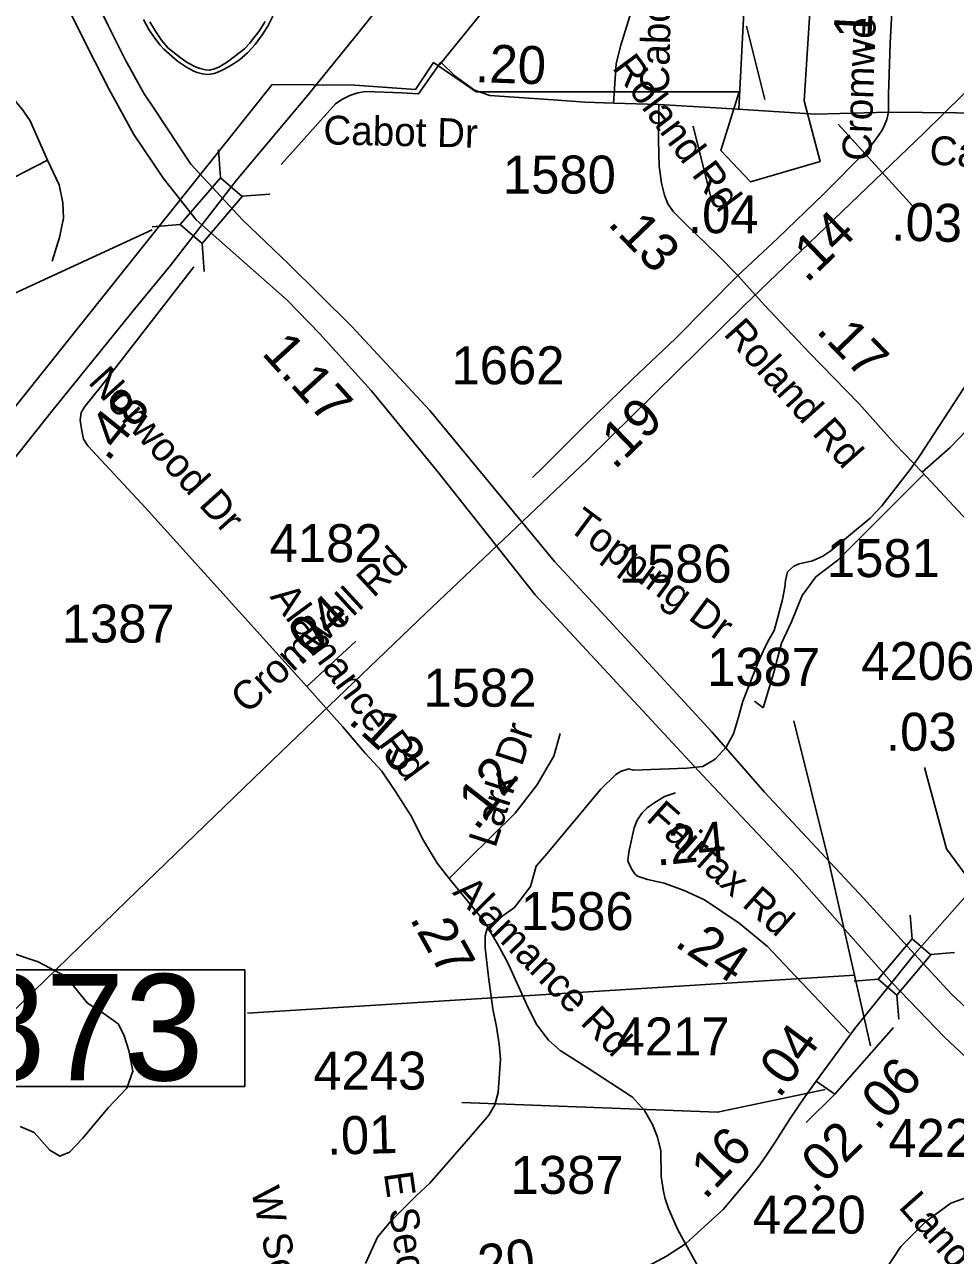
# Model space of a CAD drawing. Extents: x 1662474 to 1856135, y 779280 to 917889.
# Drawn here: x 1737361 to 1740425, y 827314 to 831364 of the extents above; entities that cross this region are included whole.
import ezdxf

# ---------------------------------------------------------------- set-up
doc = ezdxf.new("R2010")
doc.units = 0
for name, color, linetype in [('Exist Boundary Political City Limit New', 7, 'Continuous'), ('Exist Hydrographic Misc Water Feature', 7, 'Continuous'), ('Exist Hydrographic Pond Under 1500 Sq Ft', 7, 'Continuous'), ('Exist Railroad Mainline', 7, 'Continuous'), ('Exist Railroad Structure Bridge CELL', 7, 'Continuous'), ('Exist Railroad Structure Bridge Number Label', 7, 'Continuous'), ('Exist Road Non-System Type 51', 7, 'Continuous'), ('Exist Road Non-System Type 51 Label', 7, 'Continuous'), ('Exist Road Primary Interstate Divided Center Attributed', 7, 'Continuous'), ('Exist Road Primary Interstate Ramp 1 Lane Attributed', 7, 'Continuous'), ('Exist Road Primary Interstate Shield CELL', 7, 'Continuous'), ('Exist Road Secondary Mileage Hundredths English Label', 7, 'Continuous'), ('Exist Road Secondary Mileage Tenths English Label', 7, 'Continuous'), ('Exist Road Secondary Structure Standard Bridge CELL', 7, 'Continuous'), ('Exist Road Secondary Structure Standard Bridge Number Label', 7, 'Continuous'), ('Exist Road Secondary Type 41 Attributed', 7, 'Continuous'), ('Exist Road Secondary Type 51 Attributed', 7, 'Continuous'), ('Exist Road Secondary Type 51 Label', 7, 'Continuous'), ('Exist Road Secondary Type 51 Number Label', 7, 'Continuous'), ('Exist Utilities Electrical Transmission Line', 7, 'Continuous'), ('Map Preparation Boundary City Limit Buffer Line', 7, 'Continuous')]:
    doc.layers.add(name, color=color, linetype=linetype)

msp = doc.modelspace()

# ---------------------------------------------------------------- linework, layer by layer
at = {"layer": 'Exist Boundary Political City Limit New'}
for points in [[(1739987, 832039.6), (1739927.8, 831113.5), (1739979.6, 830913.4), (1739750.2, 830846.8), (1739653.1, 830949.9), (1739713.2, 831143.1), (1738847.5, 831143.1), (1738706.9, 831239.4), (1738647.8, 831150.5)], [(1738647.8, 831150.5), (1738448, 831165.4), (1738175.6, 831166.9), (1735638.4, 827987.9), (1735275.5, 827548.2)]]:
    msp.add_lwpolyline(points, dxfattribs=at)
at = {"layer": 'Exist Hydrographic Misc Water Feature'}
for points in [[(1739349.2, 828914.7), (1739365, 828911.1), (1739541.5, 828917.4), (1739593.4, 828922.8), (1739634, 828946.6), (1739670.1, 828986.2), (1739694.7, 829030), (1739711.5, 829085.4), (1739725.9, 829137.6), (1739777.3, 829268.7), (1739793.7, 829304.4), (1739808.1, 829334.5), (1739828.4, 829370.2), (1739837, 829402), (1739855.4, 829472.2), (1739863.9, 829512.3), (1739866.3, 829534.4), (1739872.5, 829563.8), (1739892.8, 829581.5), (1739911, 829589.3), (1739954.9, 829599.1), (1739989.1, 829614.8), (1740015.4, 829632.3), (1740144.6, 829739.6), (1740183.1, 829780.7), (1740245.9, 829860.6), (1740276.4, 829900.2), (1740306.8, 829943.9), (1740500.1, 830240.3)], [(1739045.5, 828594.2), (1739079.9, 828635.5), (1739258.3, 828847.6), (1739306.9, 828895.9), (1739325, 828907), (1739337.1, 828910.8), (1739349.2, 828914.7)], [(1738483.4, 827287), (1738522.6, 827373.3), (1738565.3, 827424.9), (1738649.9, 827509.3), (1738694.4, 827551), (1738814, 827688.1), (1738889, 827775.3), (1738909.3, 827809.3), (1738919.8, 827849.3), (1738927, 827959.1), (1738923.3, 828009.2), (1738914.1, 828065.3), (1738902.6, 828125.4), (1738887.6, 828229.9), (1738876.7, 828325.3), (1738876.9, 828365.5), (1738883.3, 828389.1), (1738907.5, 828409.2), (1738931.7, 828429.2), (1738974.1, 828458.7), (1739026.8, 828528.2), (1739045.5, 828594.2)]]:
    msp.add_lwpolyline(points, dxfattribs=at)
at = {"layer": 'Exist Hydrographic Pond Under 1500 Sq Ft'}
for points in [[(1737567.5, 828143.9), (1737496, 828231.6), (1737405, 828280.3), (1737297.7, 828316.1)], [(1737346.4, 827737.7), (1737392, 827718.2), (1737444, 827659.7), (1737476.5, 827640.2), (1737509, 827653.2), (1737551.2, 827698.7), (1737635.8, 827799.4), (1737697.5, 827864.4), (1737717, 827919.7), (1737704, 827987.9), (1737687.8, 828039.9), (1737668.3, 828075.6), (1737622.8, 828108.1), (1737567.5, 828143.9)]]:
    msp.add_lwpolyline(points, dxfattribs=at)
at = {"layer": 'Exist Railroad Mainline'}
for points in [[(1737451.4, 830093), (1737727, 830433.5), (1737840.2, 830570), (1738058, 830851.8), (1738293.1, 831131.7), (1738462.4, 831340.9), (1738578.2, 831487.8), (1738696.6, 831639.9), (1738955, 831965.5), (1739276.1, 832347.6), (1739411.4, 832524.7), (1739487.8, 832635.4), (1739547.4, 832727.9), (1739624.3, 832853.2), (1739678.3, 832972.4), (1739703.8, 833099.8), (1739794.3, 833329.1), (1739959.6, 833791.3), (1740059, 834090.5), (1740154, 834367.5), (1740269.8, 834706.5), (1740387.7, 835051.2)], [(1733226.3, 825353.9), (1733309.5, 825453.1), (1733516, 825675), (1733769.1, 825942.4), (1734103, 826270.9), (1734382.2, 826540.2), (1734665.3, 826815.1), (1734847.4, 826993.3), (1735100.4, 827230.7), (1735292.6, 827432.7), (1735460.8, 827614.9), (1735651.3, 827843), (1735858.5, 828100.9), (1736183.1, 828507.7), (1736414.4, 828793.3), (1736603.1, 829031.4), (1736850.6, 829334.9), (1737155.1, 829721.7), (1737451.4, 830093)]]:
    msp.add_lwpolyline(points, dxfattribs=at)
at = {"layer": 'Exist Railroad Structure Bridge CELL'}
for p, q in [((1738005.7, 830859.5), (1737998.7, 830951.8)), ((1738075.9, 830799.1), (1738168.3, 830806.1)), ((1737780.8, 830699), (1737873.2, 830706)), ((1737952, 830551.9), (1737945, 830644.2))]:
    msp.add_line(p, q, dxfattribs=at)
msp.add_lwpolyline([(1737873.2, 830706), (1738005.4, 830859.8), (1738077.2, 830798), (1737945, 830644.2)], close=True, dxfattribs=at)
at = {"layer": 'Exist Railroad Structure Bridge Number Label'}
msp.add_line((1737780.7, 830688.8), (1735598.6, 829684.3), dxfattribs=at)
at = {"layer": 'Exist Road Non-System Type 51'}
msp.add_line((1739792.4, 829115.9), (1739764.2, 829138.1), dxfattribs=at)
for points in [[(1739712.4, 831086.2), (1739737.5, 831577.6), (1739723.4, 831640.9), (1739696.1, 831682.5), (1739647.8, 831730.4), (1739584.8, 831757.6), (1739526.5, 831770.2), (1739229.1, 831787), (1739176.6, 831769.9), (1739151.4, 831751.9), (1739133.1, 831733.5), (1738728.1, 831233.5)], [(1739357.2, 831406.2), (1739323.4, 831296.5), (1739307.9, 831235.9), (1739300, 831104.1)], [(1737436.2, 830917.8), (1737379.6, 831047.9), (1737355.1, 831083.1), (1737320, 831125.9), (1737271.4, 831169.2), (1737230.8, 831207.2), (1737147, 831281.5)], [(1737436.2, 830917.8), (1737325.5, 830861), (1737278.2, 830829.9), (1737218.6, 830778.6)], [(1737451.2, 830585.2), (1737475.4, 830663.7), (1737489, 830727.2), (1737486.4, 830777.4), (1737474.1, 830836.7), (1737436.2, 830917.8)], [(1740319.9, 829883.4), (1740037.6, 829602), (1739965.4, 829547.2), (1739920.8, 829484.9), (1739885.6, 829398.4), (1739853, 829328.2), (1739827.6, 829232.4), (1739792.4, 829115.9)]]:
    msp.add_lwpolyline(points, dxfattribs=at)
at = {"layer": 'Exist Road Primary Interstate Divided Center Attributed'}
for points in [[(1740216, 828211.9), (1739900.4, 828567), (1739593.3, 828893), (1739041.9, 829488.1), (1738726, 829887.4), (1738501.3, 830160.4), (1738332.4, 830346.2), (1738224.8, 830457.7), (1737925.8, 830722.1), (1737818.2, 830857.8), (1737720.6, 831003), (1737638, 831152.5), (1737568.5, 831288.2), (1737485.5, 831456.7), (1737450.5, 831533.6), (1737419.4, 831605.3), (1737390.9, 831673.6), (1737359.8, 831756.5), (1737332.1, 831827.4), (1737293.2, 831927.6), (1737171, 832250.8), (1737040.9, 832594.8), (1736894, 832988), (1736789.9, 833261.8)], [(1740290.6, 828304.9), (1740122.4, 828489.1), (1739796.5, 828838.6), (1739622.9, 829037), (1739259.1, 829431.5), (1739105.6, 829596.8), (1738694.9, 830094.8), (1738437, 830372.2), (1738230, 830577), (1738077.9, 830722.1), (1737907.7, 830905.3), (1737788.8, 831085.9), (1737754.7, 831136.1), (1737693.3, 831247.5), (1737636.3, 831361.6), (1737570.2, 831496.4), (1737545.6, 831550), (1737500.6, 831647.7), (1737459.2, 831753.9), (1737426.3, 831842.1), (1737393.5, 831923.3), (1737336.9, 832078.9)], [(1741610.7, 827459.9), (1741430.1, 827508.8), (1741291.1, 827557.8), (1741150, 827625.3), (1741002.9, 827705), (1740868, 827790.8), (1740811.8, 827824.6), (1740717.8, 827896.1), (1740605.3, 827990.1), (1740505.2, 828086.2), (1740413.2, 828172), (1740290.6, 828304.9)], [(1741553.7, 827347.1), (1741359.5, 827411.7), (1741218.6, 827474.7), (1741042.9, 827553.2), (1740914.5, 827625.8), (1740851.3, 827663.6), (1740731, 827739.7), (1740621.6, 827823), (1740532.5, 827897.4), (1740388.4, 828032.7), (1740216, 828211.9)]]:
    msp.add_lwpolyline(points, dxfattribs=at)
at = {"layer": 'Exist Road Primary Interstate Ramp 1 Lane Attributed'}
msp.add_line((1740216, 828211.9), (1740290.6, 828304.9), dxfattribs=at)
at = {"layer": 'Exist Road Primary Interstate Shield CELL'}
for points in [[(1737752.3, 831381.5), (1737770.3, 831347.9), (1737785.7, 831323.7), (1737807.3, 831296.6), (1737819, 831283.6), (1737863.8, 831244.4), (1737893.7, 831224), (1737917.6, 831211.1), (1737928.8, 831206.8), (1737946.4, 831201.9), (1737962.6, 831200.1), (1737972, 831201), (1737984.8, 831203.5), (1737997.2, 831207.5), (1738011.3, 831213.8), (1738032.1, 831225.3), (1738048.9, 831235.1), (1738068.2, 831248.1), (1738094.3, 831271.8), (1738120.4, 831299.2), (1738143.4, 831330.3), (1738161.6, 831359.3), (1738177.7, 831392.4)], [(1738152.9, 831374.6), (1738133, 831342.8), (1738111.6, 831315), (1738102.2, 831303.4), (1738084.5, 831284.7), (1738052.3, 831258.9), (1738028.8, 831241.3), (1738000.6, 831224.6), (1737986.3, 831218.3), (1737969.6, 831214.8), (1737955.9, 831215.7), (1737939.3, 831220.2), (1737925.8, 831223.8), (1737896.4, 831239.7), (1737872.6, 831255.7), (1737832.8, 831288.3), (1737811.3, 831313.4), (1737791.3, 831342.8), (1737773.4, 831372.9)]]:
    msp.add_lwpolyline(points, dxfattribs=at)
at = {"layer": 'Exist Road Secondary Mileage Tenths English Label'}
for points in [[(1739737.3, 831359.6), (1739797.8, 831117.6)], [(1739619.9, 830796.3), (1739561.6, 831029.8)], [(1740284, 830768), (1740039.6, 831036.2)]]:
    msp.add_lwpolyline(points, dxfattribs=at)
at = {"layer": 'Exist Road Secondary Structure Standard Bridge CELL'}
for p, q in [((1740283.1, 828354.7), (1740276.5, 828433.7)), ((1740343.6, 828303.5), (1740422.5, 828310.1)), ((1740091.8, 828215.9), (1740170.7, 828222.5)), ((1740239.2, 828091.2), (1740232.6, 828170.1))]:
    msp.add_line(p, q, dxfattribs=at)
msp.add_lwpolyline([(1740170.7, 828222.5), (1740282.8, 828355), (1740344.7, 828302.6), (1740232.6, 828170.1)], close=True, dxfattribs=at)
at = {"layer": 'Exist Road Secondary Structure Standard Bridge Number Label'}
msp.add_line((1740093.6, 828235.8), (1738094.6, 828110.9), dxfattribs=at)
msp.add_lwpolyline([(1737156.6, 828253.8), (1738085.5, 828253.8), (1738085.5, 827869.7), (1737156.6, 827869.7)], close=True, dxfattribs=at)
at = {"layer": 'Exist Road Secondary Type 41 Attributed'}
for points in [[(1737918, 830567), (1737613.7, 830175.6), (1737558.9, 830107.1), (1737547.1, 830087.6), (1737543.2, 830062.1), (1737549.1, 830026.9), (1737555, 829999.5), (1737568.9, 829978.3), (1737758.4, 829773.5), (1738289.6, 829185.5)], [(1739898.8, 828232.7), (1739806.7, 828330.4), (1739713, 828407.3), (1739599.3, 828484.2), (1739532.4, 828514.3), (1739466.1, 828538.4), (1739412, 828551.1), (1739379, 828561.2), (1739369.9, 828569), (1739360.8, 828582.8), (1739350.8, 828601), (1739347.3, 828612.5), (1739347.5, 828622.6), (1739350.8, 828645.9), (1739367.4, 828720.6), (1739377.4, 828745.5), (1739394, 828770.4), (1739410.6, 828787), (1739432.2, 828801.9), (1739467.1, 828823.5), (1739503.8, 828835.7)]]:
    msp.add_lwpolyline(points, dxfattribs=at)
at = {"layer": 'Exist Road Secondary Type 51 Attributed'}
for p, q in [((1738451.2, 829334.7), (1738289.6, 829185.5)), ((1740094.1, 828060.4), (1740216, 828211.9)), ((1739966.6, 827886.9), (1740094.1, 828060.4)), ((1740027.9, 827844), (1739966.6, 827886.9))]:
    msp.add_line(p, q, dxfattribs=at)
for points in [[(1740228.3, 831745.6), (1740222.3, 831534), (1740210.2, 831302.1), (1740204.8, 831134.1), (1740204.6, 831076.6)], [(1738730.9, 831240.8), (1738657.8, 831136.5), (1738603, 831139.4), (1738482.6, 831144), (1738458.4, 831139.9), (1738431.1, 831131.3), (1738409.2, 831120)], [(1739448.4, 831101.1), (1739300.8, 831105.4), (1739205.8, 831109.1), (1739101.1, 831117), (1738892, 831131.1), (1738841.8, 831148.3), (1738778, 831194.2), (1738730.9, 831240.8)], [(1738409.2, 831120), (1738394.8, 831110.7), (1738383.9, 831103), (1738205.8, 830904)], [(1739448.4, 831101.1), (1739447.2, 830983.4), (1739450, 830898.4), (1739457.2, 830842.2), (1739467.3, 830803.3), (1739478.9, 830774.5), (1739497.6, 830748.5), (1739536.5, 830708.2), (1739642, 830606.5), (1739708.5, 830538.5)], [(1740204.6, 831076.6), (1739964.7, 831069.7), (1739725.1, 831085.1), (1739655.3, 831089.5), (1739448.4, 831101.1)], [(1740204.6, 831076.6), (1740199.4, 831052.3), (1740191.7, 831033.5), (1740183.9, 831017), (1740172.3, 830999.4), (1740154.1, 830975), (1740131.7, 830948.2), (1739992.3, 830807.4), (1739839.9, 830660.6), (1739708.5, 830538.5)], [(1741027, 831000.6), (1741008.6, 831012), (1740983.4, 831022.1), (1740929, 831039.7), (1740809, 831052.7), (1740635, 831068.3), (1740428.8, 831074.1), (1740204.6, 831076.6)], [(1741027, 831000.6), (1741009.1, 830820.1), (1740987.5, 830707.5), (1740953.3, 830605), (1740909.5, 830499.7), (1740831.5, 830400.1), (1740757.8, 830322.1), (1740692.8, 830265.8), (1740540.5, 830110.8), (1740408, 829972.2), (1740315.4, 829891.4)], [(1739708.5, 830538.5), (1739504, 830331.6), (1739363.5, 830198.5), (1739200.7, 830040.8), (1739067.6, 829907.7), (1739033.1, 829874.2)], [(1739708.5, 830538.5), (1739797.2, 830441.3), (1739942.7, 830286.4), (1740108.5, 830115.7), (1740227.1, 829983.4), (1740315.4, 829891.4)], [(1740315.4, 829891.4), (1740463.9, 829731.8), (1740639.6, 829550.4), (1740798.3, 829373.6), (1740916.3, 829236.4), (1741026.4, 829127.9)], [(1738289.6, 829185.5), (1738407.4, 829054.7), (1738482.2, 828966.8), (1738537.4, 828907), (1738581.7, 828840.4), (1738632, 828761), (1738674.3, 828678.9), (1738718.8, 828604.8), (1738758.2, 828553.7)], [(1740290.6, 828304.9), (1740474.3, 828512.7), (1740701.6, 828786.7), (1740821.4, 828907.3), (1740888.8, 828983.3), (1741026.4, 829127.9)], [(1738758.2, 828553.7), (1738820, 828615.4), (1738976.2, 828768.9), (1739047.7, 828861.5), (1739103.4, 828956.8), (1739123.8, 829031.2)], [(1738758.2, 828553.7), (1738872.9, 828414.3), (1738917.8, 828338.5), (1738951.3, 828276.2), (1739018.3, 828128.1), (1739046.9, 828071.9), (1739085.7, 828021.8), (1739123.5, 827988.1), (1739214, 827931.3), (1739362, 827834.6), (1739401.5, 827790.7), (1739427.9, 827743.9), (1739443.9, 827703), (1739455.3, 827657.6), (1739456.7, 827573.7), (1739463.8, 827523.6), (1739469.5, 827499.6), (1739480.5, 827467.9), (1739510.2, 827399.8), (1739537.1, 827352.2)], [(1740076.9, 828045.1), (1739919.9, 828210.4), (1739898.8, 828232.7)], [(1740027.9, 827844), (1740220.9, 828063.8)], [(1739537.1, 827352.2), (1739613.5, 827422.4), (1739660.6, 827464.3), (1739742.1, 827561.1), (1739780.9, 827611.7), (1739807.5, 827650.1), (1739829.3, 827682.9), (1739879.3, 827760.7), (1739929.8, 827835.3), (1739966.6, 827886.9)], [(1739934.3, 827751), (1740027.9, 827844)], [(1740096.5, 826290.2), (1740102.9, 826350.7), (1740115.6, 826395.4), (1740115.6, 826484.6), (1740112.4, 826573.9), (1740112.7, 826610.5), (1740104.5, 826659.7), (1740091.9, 826696.8), (1740075.5, 826765.1), (1740065.6, 826850), (1740066.7, 826940.2), (1740077.8, 827018.2), (1740109, 827115.1), (1740145.2, 827187), (1740190.9, 827259.4), (1740245.6, 827343.3), (1740327.6, 827425.2), (1740409.6, 827485.3), (1740486.2, 827513.4), (1740554.1, 827535.7), (1740626.5, 827544.6), (1740703.4, 827541.2), (1740770.2, 827523.4), (1740810.3, 827504.5)], [(1738551.2, 827112.7), (1738647.8, 827127.6), (1739019.3, 827180.7), (1739143.7, 827201.4), (1739246.4, 827220.8), (1739318.5, 827243.3), (1739365.9, 827255.9), (1739400.5, 827271.8), (1739474.3, 827310.8), (1739537.1, 827352.2)], [(1739590.4, 826474), (1739627.6, 826673.8), (1739647.1, 826917.6), (1739650.6, 827049.9), (1739639.4, 827123.5), (1739615.1, 827194.5), (1739575.7, 827280.9), (1739537.1, 827352.2)]]:
    msp.add_lwpolyline(points, dxfattribs=at)
at = {"layer": 'Exist Road Secondary Type 51 Number Label'}
for points in [[(1740145.6, 828003.3), (1740006.3, 828618.3), (1739893.7, 829073.4)], [(1741257.1, 827712.9), (1740998.3, 827834.4), (1740396.1, 828652), (1740323.2, 828919.4)], [(1739995.9, 827860.1), (1739642.5, 827784.9), (1738799.7, 827817.3)]]:
    msp.add_lwpolyline(points, dxfattribs=at)
at = {"layer": 'Exist Utilities Electrical Transmission Line'}
msp.add_lwpolyline([(1733306.3, 824300.7), (1733716.8, 824700.5), (1734297.2, 825244.8), (1734891.9, 825804.6), (1735565.4, 826444), (1736170.1, 827026), (1736714.2, 827536.6), (1737159, 827958.1), (1737697.3, 828480.8), (1738178.6, 828946), (1738682.2, 829427), (1739214.1, 829931.6), (1739728.1, 830438.6), (1740322.8, 831008.6), (1740966.2, 831642.2), (1741357.2, 832054.4), (1741644.7, 832332.4), (1741782.9, 832657.2), (1741959.1, 833072.5), (1742137.8, 833515.2), (1742373.3, 834103.5), (1742641.3, 834741.8), (1742878.8, 835346.1)], dxfattribs=at)
at = {"layer": 'Map Preparation Boundary City Limit Buffer Line'}
for points in [[(1739987, 832039.6), (1739927.8, 831113.5), (1739979.6, 830913.4), (1739750.2, 830846.8), (1739653.1, 830949.9), (1739713.2, 831143.1), (1738847.5, 831143.1), (1738706.9, 831239.4), (1738647.8, 831150.5)], [(1738647.8, 831150.5), (1738448, 831165.4), (1738175.6, 831166.9), (1735638.4, 827987.9), (1735275.5, 827548.2)]]:
    msp.add_lwpolyline(points, dxfattribs=at)

# ---------------------------------------------------------------- texts
at = {"layer": 'Exist Road Non-System Type 51 Label'}
msp.add_text('Cabot Ct', height=95, rotation=88.6036, dxfattribs=at).set_placement((1739481.5, 831136.8))
at = {"layer": 'Exist Road Secondary Mileage Hundredths English Label'}
for s, rotation, p in [('.13', 87.0134, (1740145.9, 831269.1)), ('.13', 313.9708, (1739277.2, 830707)), ('.17', 314.1774, (1739963.7, 830354.4)), ('1.17', 312.2803, (1738138.2, 830281)), ('.04', 42.6963, (1738266.6, 829249.4)), ('.12', 52.3397, (1738849.9, 828707.6)), ('.24', 5.7406, (1739442.3, 828596)), ('.24', 325.935, (1739496.7, 828334.6)), ('.04', 53.7071, (1739845.4, 827827.5)), ('.06', 48.7037, (1740168.7, 827720.2)), ('.02', 44.808, (1739961.6, 827514.1)), ('.20', 8.1411, (1738817.5, 827215))]:
    msp.add_text(s, height=125, rotation=rotation, dxfattribs=at).set_placement(p)
msp.add_text('.03', height=125, dxfattribs=at).set_placement((1740196.7, 828974.5))
at = {"layer": 'Exist Road Secondary Mileage Tenths English Label'}
for s, rotation, p in [('.20', 357.9692, (1738843, 831175.4)), ('.04', 359.5175, (1739544.3, 830678.6)), ('.03', 358.4841, (1740213.4, 830654.2)), ('.14', 43.9314, (1739935.8, 830511.1)), ('.48', 51.3281, (1737634.5, 829922.8)), ('.19', 44.1054, (1739302.4, 829896.7)), ('.', 317.5093, (1738422.6, 829069.3)), ('1', 317.5093, (1738462.3, 829033)), ('3', 304.9515, (1738533.4, 828969.4)), ('.27', 299.2959, (1738626.9, 828421.8)), ('.01', 1.5017, (1738357.3, 827644.6)), ('.16', 46.0286, (1739601.1, 827494.1))]:
    msp.add_text(s, height=125, rotation=rotation, dxfattribs=at).set_placement(p)
at = {"layer": 'Exist Road Secondary Structure Standard Bridge Number Label'}
msp.add_text('873', height=350, dxfattribs=at).set_placement((1737169.1, 827889.5))
at = {"layer": 'Exist Road Secondary Type 51 Label'}
for s, rotation, p in [('Cromwell Rd', 88.0265, (1740147.3, 830914.4)), ('Roland Rd', 306.6415, (1739292.9, 831222.1)), ('Cabot Dr', 358.7264, (1738343.7, 830970.3)), ('Cabot Dr', 356.1373, (1740337.5, 830904.8)), ('Roland Rd', 311.7787, (1739658.8, 830344.6)), ('Norwood Dr', 312.0869, (1737566.9, 830185.8)), ('Topping Dr', 323.4, (1739144.9, 829704.2)), ('Cromwell Rd', 42.6907, (1738093.6, 829092.6)), ('Alamance Rd', 306.4211, (1738166.3, 829480.8)), ('Lark Dr', 72.0126, (1738910.4, 828651.4)), ('Fairfax Rd', 318.294, (1739403, 828747.3)), ('Alamance Rd', 314.4277, (1738766.9, 828505.9)), ('E Sedgefield Dr', 278.0446, (1738543.5, 827583.8)), ('W Sedgefield Dr', 282.6058, (1738105.4, 827528.3)), ('Landsberg Ct S', 311.5153, (1740235.1, 827471.8))]:
    msp.add_text(s, height=95, rotation=rotation, dxfattribs=at).set_placement(p)
at = {"layer": 'Exist Road Secondary Type 51 Number Label'}
for s, p in [('1580', (1738935.5, 830808.2)), ('1662', (1738766.2, 830180.5)), ('4182', (1738167.5, 829595.2)), ('1586', (1739316.8, 829527.7)), ('1581', (1740002.2, 829545.9)), ('1387', (1737483.1, 829330.4)), ('1387', (1739607.9, 829188.1)), ('4206', (1740115.4, 829207.3)), ('1582', (1738673.9, 829119.5)), ('1586', (1738994.1, 828384.2)), ('4217', (1739310.1, 827971.8)), ('4243', (1738311.4, 827859.1)), ('4222', (1740204.4, 827637.8)), ('1387', (1738960.8, 827516)), ('4220', (1739758.3, 827385.2))]:
    msp.add_text(s, height=125, dxfattribs=at).set_placement(p)

doc.saveas('drawing.dxf')
